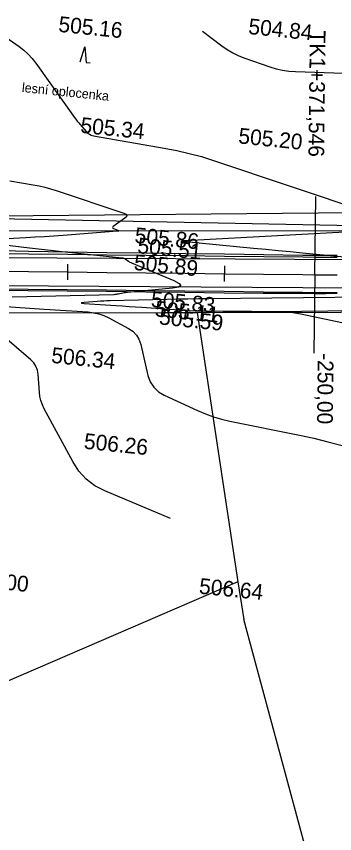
# Model space of a CAD drawing. Extents: x -636600 to -628587, y -1090963 to -1085869.
# Drawn here: x -629496.7 to -629456.1, y -1088669.5 to -1088565.1 of the extents above; entities that cross this region are included whole.
import ezdxf

# ---------------------------------------------------------------- set-up
doc = ezdxf.new("R2010")
doc.units = 0
for name, color, linetype in [('01_PARCELY_NÁVRH_PC', 7, 'Continuous'), ('15', 7, 'Continuous'), ('23', 7, 'Continuous'), ('40', 7, 'Continuous'), ('42', 7, 'Continuous'), ('43', 7, 'Continuous'), ('60', 7, 'Continuous'), ('Ex_Major Contours', 7, 'Continuous'), ('Ex_Minor Contours', 7, 'Continuous'), ('HEKTOMETRY20', 7, 'Continuous'), ('HL_BODY', 7, 'Continuous'), ('koty_vše', 7, 'Continuous'), ('POLOMERY', 7, 'Continuous'), ('situace_osa', 7, 'Continuous'), ('situace_těleso', 7, 'Continuous'), ('situace_vozovka', 7, 'Continuous')]:
    doc.layers.add(name, color=color, linetype=linetype)

msp = doc.modelspace()

# ---------------------------------------------------------------- linework, layer by layer
at = {"layer": '01_PARCELY_NÁVRH_PC'}
for points in [[(-629319.58, -1088574.24), (-629360.86, -1088581.03), (-629422.75, -1088590.41), (-629441.44, -1088592.49), (-629514.63, -1088592.54), (-629538.15, -1088591.71), (-629569.71, -1088591.19), (-629618.53, -1088591.59), (-629649.25, -1088599.34), (-629657.03, -1088602.41), (-629714.31, -1088617.21), (-629760.24, -1088618.43), (-629839.84, -1088612.44), (-629847.27, -1088613.15)], [(-629847.27, -1088619.4), (-629735.05, -1088627.83), (-629721.39, -1088627.81), (-629699.8, -1088623.83), (-629671.59, -1088616.2), (-629635.97, -1088607.45), (-629625.73, -1088603.63), (-629611.5, -1088601.73), (-629500.81, -1088602.98), (-629455.32, -1088602.89), (-629433.29, -1088602.4), (-629414.88, -1088600.02), (-629355.6, -1088590.41), (-629317.22, -1088584.78)]]:
    msp.add_lwpolyline(points, dxfattribs=at)
at = {"layer": '23'}
for p, q in [((-629438.23, -1088590.03), (-629509.29, -1088590.74)), ((-629500.81, -1088602.98), (-629473.66, -1088602.92)), ((-629473.66, -1088602.92), (-629468.46, -1088637.3)), ((-629468.46, -1088637.3), (-629498.04, -1088650.06))]:
    msp.add_line(p, q, dxfattribs=at)
at = {"layer": '40'}
for p, q in [((-629450.03, -1088596.21), (-629510.36, -1088595.87)), ((-629511.01, -1088599.37), (-629450.23, -1088599.8))]:
    msp.add_line(p, q, dxfattribs=at)
at = {"layer": '42'}
for p in [(-629468.46, -1088637.3), (-629459.66, -1088671.98)]:
    msp.add_line(p, (-629467.71, -1088642.13), dxfattribs=at)
at = {"layer": '43'}
for p, q in [((-629488.6, -1088570.93), (-629488, -1088568.98)), ((-629488, -1088568.98), (-629487.8, -1088571.01)), ((-629487.8, -1088571.01), (-629487.3, -1088571.06))]:
    msp.add_line(p, q, dxfattribs=at)
at = {"layer": '60'}
for p, q in [((-629438.46, -1088592.16), (-629509.29, -1088590.74)), ((-629473.66, -1088602.92), (-629433.29, -1088602.4))]:
    msp.add_line(p, q, dxfattribs=at)
at = {"layer": 'Ex_Major Contours'}
msp.add_lwpolyline([(-629472.98, -1088566.99), (-629470.5, -1088568.87), (-629469.81, -1088569.35), (-629469.1, -1088569.77), (-629468.35, -1088570.13), (-629467.57, -1088570.44), (-629464.4, -1088571.55), (-629463.6, -1088571.79), (-629462.79, -1088571.97), (-629461.97, -1088572.1), (-629461.13, -1088572.16), (-629455.01, -1088572.36)], dxfattribs=at)
at = {"layer": 'Ex_Minor Contours'}
for points in [[(-629498.05, -1088567.76), (-629496.35, -1088568.95), (-629495.76, -1088569.42), (-629495.2, -1088569.92), (-629494.7, -1088570.47), (-629494.23, -1088571.07), (-629489.29, -1088578.02), (-629489.12, -1088578.25), (-629488.95, -1088578.48), (-629488.77, -1088578.71), (-629488.58, -1088578.93), (-629487.83, -1088579.81), (-629487.64, -1088580.01), (-629487.41, -1088580.17), (-629487.16, -1088580.28), (-629486.89, -1088580.35), (-629477.85, -1088581.92), (-629476.25, -1088582.23), (-629474.67, -1088582.6), (-629473.11, -1088583.02), (-629471.56, -1088583.51), (-629452.03, -1088590.06)], [(-629497.57, -1088586.09), (-629494.57, -1088586.61), (-629493.82, -1088586.76), (-629493.08, -1088586.93), (-629492.35, -1088587.13), (-629491.63, -1088587.36), (-629482.99, -1088590.25), (-629482.74, -1088590.38), (-629482.64, -1088590.52), (-629482.69, -1088590.69), (-629482.9, -1088590.88), (-629484.35, -1088591.92), (-629484.43, -1088592), (-629484.46, -1088592.08), (-629484.42, -1088592.14), (-629484.32, -1088592.2), (-629483.79, -1088592.41), (-629483.69, -1088592.46), (-629483.66, -1088592.5), (-629483.7, -1088592.53), (-629483.81, -1088592.54), (-629490.76, -1088593.07), (-629491.94, -1088593.16), (-629493.12, -1088593.24), (-629494.31, -1088593.31), (-629495.49, -1088593.38), (-629500.32, -1088593.63)], [(-629452.49, -1088592.52), (-629474.34, -1088593.71), (-629474.49, -1088593.72), (-629474.65, -1088593.73), (-629474.8, -1088593.74), (-629474.95, -1088593.75), (-629475.57, -1088593.78), (-629475.68, -1088593.79), (-629475.72, -1088593.8), (-629475.68, -1088593.82), (-629475.57, -1088593.83), (-629466.48, -1088594.7), (-629464.91, -1088594.85), (-629463.34, -1088595), (-629461.78, -1088595.15), (-629460.21, -1088595.3), (-629450.88, -1088596.18)], [(-629500.33, -1088594.02), (-629495.78, -1088594.56), (-629494.65, -1088594.7), (-629493.51, -1088594.83), (-629492.37, -1088594.95), (-629491.24, -1088595.08), (-629483.25, -1088595.92), (-629483.13, -1088595.94), (-629483.02, -1088595.97), (-629482.92, -1088596.02), (-629482.82, -1088596.08), (-629482.43, -1088596.36), (-629482.33, -1088596.43), (-629482.23, -1088596.49), (-629482.12, -1088596.54), (-629482.02, -1088596.59), (-629476.65, -1088598.84), (-629475.96, -1088599.2), (-629475.76, -1088599.48), (-629476.04, -1088599.68), (-629476.8, -1088599.81), (-629482.53, -1088600.36), (-629482.68, -1088600.37), (-629482.83, -1088600.39), (-629482.97, -1088600.42), (-629483.12, -1088600.44), (-629483.7, -1088600.57), (-629483.85, -1088600.59), (-629484, -1088600.62), (-629484.14, -1088600.63), (-629484.29, -1088600.64), (-629497.25, -1088600.94)], [(-629439.97, -1088600.82), (-629472.16, -1088601.16), (-629473.5, -1088601.18), (-629474.84, -1088601.2), (-629476.18, -1088601.22), (-629477.53, -1088601.25), (-629484.75, -1088601.42), (-629485.16, -1088601.44), (-629485.58, -1088601.45), (-629485.99, -1088601.48), (-629486.4, -1088601.51), (-629488.05, -1088601.64), (-629488.36, -1088601.67), (-629488.46, -1088601.7), (-629488.36, -1088601.73), (-629488.05, -1088601.76), (-629483.98, -1088602.03), (-629483.16, -1088602.08), (-629482.35, -1088602.14), (-629481.53, -1088602.19), (-629480.72, -1088602.25), (-629475.35, -1088602.61), (-629474.63, -1088602.66), (-629473.91, -1088602.69), (-629473.19, -1088602.71), (-629472.47, -1088602.72), (-629469.59, -1088602.75), (-629468.87, -1088602.75), (-629468.15, -1088602.76), (-629467.43, -1088602.76), (-629466.71, -1088602.76), (-629463.49, -1088602.77), (-629462.72, -1088602.79), (-629461.95, -1088602.85), (-629461.18, -1088602.95), (-629460.42, -1088603.09), (-629445.93, -1088606.16)], [(-629504.77, -1088601.7), (-629493.17, -1088602.47), (-629492.47, -1088602.52), (-629491.77, -1088602.57), (-629491.07, -1088602.61), (-629490.37, -1088602.66), (-629487.57, -1088602.85), (-629486.88, -1088602.94), (-629486.21, -1088603.09), (-629485.56, -1088603.31), (-629484.93, -1088603.61), (-629482.43, -1088604.95), (-629481.86, -1088605.32), (-629481.41, -1088605.79), (-629481.08, -1088606.34), (-629480.86, -1088606.99), (-629479.93, -1088610.94), (-629479.64, -1088611.76), (-629479.2, -1088612.46), (-629478.61, -1088613.03), (-629477.86, -1088613.47), (-629473.6, -1088615.44), (-629472.61, -1088615.86), (-629471.59, -1088616.23), (-629470.56, -1088616.53), (-629469.5, -1088616.78), (-629460.62, -1088618.57), (-629458.79, -1088618.97), (-629456.98, -1088619.41), (-629455.17, -1088619.9)], [(-629477.05, -1088629.21), (-629485.43, -1088625.69), (-629486.7, -1088625.03), (-629487.81, -1088624.19), (-629488.75, -1088623.16), (-629489.53, -1088621.96), (-629493.16, -1088615.2), (-629493.4, -1088614.69), (-629493.58, -1088614.17), (-629493.71, -1088613.63), (-629493.78, -1088613.07), (-629493.94, -1088610.81), (-629494.03, -1088610.27), (-629494.22, -1088609.78), (-629494.5, -1088609.34), (-629494.88, -1088608.94), (-629500.41, -1088604.24)]]:
    msp.add_lwpolyline(points, dxfattribs=at)
at = {"layer": 'HEKTOMETRY20'}
for points in [[(-629490.18, -1088596.73), (-629490.2, -1088598.73)], [(-629470.18, -1088596.96), (-629470.2, -1088598.96)]]:
    msp.add_lwpolyline(points, dxfattribs=at)
at = {"layer": 'HL_BODY'}
msp.add_lwpolyline([(-629458.65, -1088598.1), (-629458.53, -1088588.1)], dxfattribs=at)
at = {"layer": 'POLOMERY'}
msp.add_lwpolyline([(-629458.65, -1088598.1), (-629458.76, -1088608.1)], dxfattribs=at)
at = {"layer": 'situace_osa'}
msp.add_lwpolyline([(-629500.19, -1088597.62), (-629495.19, -1088597.67), (-629490.19, -1088597.73), (-629485.19, -1088597.79), (-629480.19, -1088597.85), (-629475.19, -1088597.91), (-629470.19, -1088597.96), (-629465.19, -1088598.02), (-629460.19, -1088598.08), (-629458.65, -1088598.1), (-629457.23, -1088598.11), (-629455.81, -1088598.11)], dxfattribs=at)
at = {"layer": 'situace_těleso'}
for points in [[(-629455.81, -1088595.64), (-629457.21, -1088595.64), (-629458.62, -1088595.64), (-629460.16, -1088595.62), (-629465.16, -1088595.56), (-629470.16, -1088595.49), (-629475.16, -1088595.42), (-629480.16, -1088595.35), (-629485.16, -1088595.28), (-629490.16, -1088595.2), (-629495.16, -1088595.11), (-629500.16, -1088595.01)], [(-629500.22, -1088600.04), (-629495.22, -1088600.09), (-629490.22, -1088600.16), (-629485.22, -1088600.21), (-629480.22, -1088600.27), (-629475.22, -1088600.33), (-629470.22, -1088600.4), (-629465.22, -1088600.44), (-629460.22, -1088600.46), (-629458.67, -1088600.47), (-629457.24, -1088600.47), (-629455.81, -1088600.46)]]:
    msp.add_lwpolyline(points, dxfattribs=at)
at = {"layer": 'situace_vozovka'}
for points in [[(-629500.16, -1088595.37), (-629495.16, -1088595.42), (-629490.16, -1088595.48), (-629485.16, -1088595.54), (-629480.16, -1088595.6), (-629475.16, -1088595.66), (-629470.16, -1088595.71), (-629465.17, -1088595.77), (-629460.17, -1088595.83), (-629458.62, -1088595.85), (-629457.21, -1088595.86), (-629455.81, -1088595.86)], [(-629500.22, -1088599.87), (-629495.22, -1088599.92), (-629490.22, -1088599.98), (-629485.22, -1088600.04), (-629480.22, -1088600.1), (-629475.22, -1088600.15), (-629470.22, -1088600.21), (-629465.22, -1088600.27), (-629460.22, -1088600.33), (-629458.67, -1088600.35), (-629457.24, -1088600.36), (-629455.81, -1088600.36)]]:
    msp.add_lwpolyline(points, dxfattribs=at)

# ---------------------------------------------------------------- texts
at = {"layer": '15'}
msp.add_text('lesní oplocenka', height=1.2, rotation=354.1727, dxfattribs=at).set_placement((-629496.06, -1088574.76))
at = {"layer": 'HL_BODY'}
msp.add_text('TK1+371,546', height=2, rotation=269.3357, dxfattribs=at).set_placement((-629459.28, -1088566.91))
at = {"layer": 'koty_vše'}
for s, p in [('505.16', (-629491.42, -1088567.07)), ('504.84', (-629467.19, -1088567.35)), ('505.34', (-629488.61, -1088579.96)), ('505.20', (-629468.47, -1088581.32)), ('505.86', (-629481.69, -1088594.02)), ('505.51', (-629481.34, -1088595.33)), ('505.89', (-629481.79, -1088597.47)), ('505.83', (-629479.62, -1088602.18)), ('505.11', (-629479.12, -1088603.39)), ('505.59', (-629478.58, -1088604.43)), ('506.34', (-629492.33, -1088609.33)), ('506.26', (-629488.17, -1088620.3)), ('507.00', (-629503.39, -1088637.77)), ('506.64', (-629473.48, -1088638.8))]:
    msp.add_text(s, height=2, rotation=354.1727, dxfattribs=at).set_placement(p)
at = {"layer": 'POLOMERY'}
msp.add_text('-250,00', height=2, rotation=269.3357, dxfattribs=at).set_placement((-629458.26, -1088608.1))

doc.saveas('drawing.dxf')
